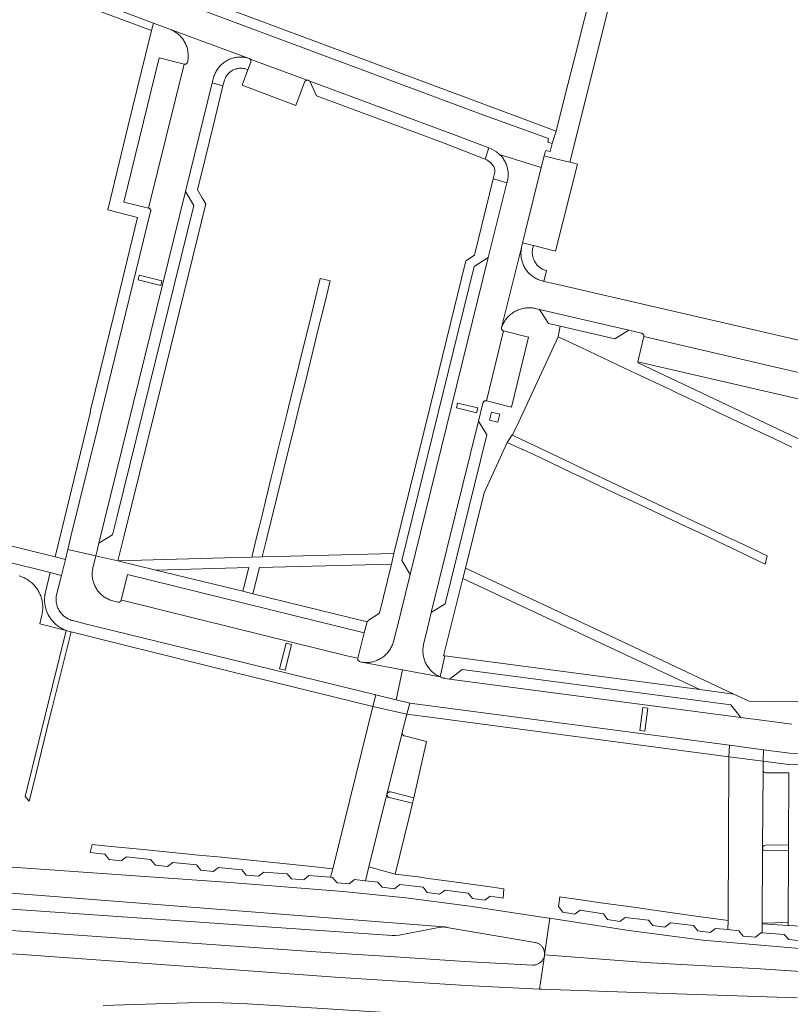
# Model space of a CAD drawing. Extents: x 146402 to 164798, y 455483 to 464134.
# Tile 406 of 575: x 157598 to 157733, y 461591 to 461764. Entities that reach past the tile are written whole.
import ezdxf

# ---------------------------------------------------------------- set-up
doc = ezdxf.new("R2010")
doc.units = 0
doc.header["$LTSCALE"] = 0.2
for name, color, linetype, lineweight in [('B-XX-VH-VERHARDING_ASFALT-GV', 252, 'CONTINUOUS', 18), ('B-XX-VH-VERHARDING_BETONSTRAATSTEEN-GV', 252, 'CONTINUOUS', 18), ('B-XX-VH-VERHARDING_TEGEL-GV', 252, 'CONTINUOUS', 18)]:
    doc.layers.add(name, color=color, linetype=linetype, lineweight=lineweight)

msp = doc.modelspace()

# ---------------------------------------------------------------- linework, layer by layer
at = {"layer": 'B-XX-VH-VERHARDING_ASFALT-GV'}
for points in [[(157592.229, 461611.092), (157672.001, 461604.881), (157672.05, 461604.88), (157672.098, 461604.878), (157672.147, 461604.875), (157672.196, 461604.871), (157672.244, 461604.867), (157672.292, 461604.861), (157672.341, 461604.855), (157672.389, 461604.847), (157672.437, 461604.839), (157672.485, 461604.83), (157672.532, 461604.821), (157672.58, 461604.81), (157688.04, 461602.15), (157688.16, 461602.127), (157688.282, 461602.095), (157688.402, 461602.055), (157688.519, 461602.008), (157688.633, 461601.954), (157688.743, 461601.893), (157688.85, 461601.824), (157688.951, 461601.749), (157689.048, 461601.668), (157689.139, 461601.581), (157689.225, 461601.488), (157689.305, 461601.391), (157689.378, 461601.288), (157689.445, 461601.18), (157689.505, 461601.069), (157689.557, 461600.954), (157689.602, 461600.836), (157689.64, 461600.716), (157689.67, 461600.593), (157689.692, 461600.469), (157689.706, 461600.343), (157689.712, 461600.217), (157689.711, 461600.091), (157689.701, 461599.965), (157690.648, 461606.407), (157690.03, 461606.502), (157676.568, 461608.551), (157665.356, 461609.975), (157654.311, 461611.126), (157634.496, 461612.687), (157596.195, 461615.379)], [(157734.489, 461601.082), (157717.517, 461602.55), (157704.492, 461604.272), (157690.648, 461606.407), (157689.701, 461599.965), (157707.369, 461598.65), (157727.647, 461597.523), (157750.535, 461596.02)], [(157591.51, 461600.468), (157597.963, 461600.039), (157632.942, 461597.532), (157652.929, 461596.047), (157675.881, 461594.596), (157688.822, 461593.982), (157689.68, 461599.819), (157689.659, 461599.723), (157689.627, 461599.602), (157689.586, 461599.482), (157689.538, 461599.365), (157689.483, 461599.252), (157689.42, 461599.142), (157689.351, 461599.036), (157689.275, 461598.935), (157689.193, 461598.839), (157689.105, 461598.748), (157689.012, 461598.663), (157688.913, 461598.585), (157688.81, 461598.512), (157688.702, 461598.446), (157688.59, 461598.388), (157688.475, 461598.336), (157688.356, 461598.292), (157688.236, 461598.255), (157688.113, 461598.226), (157687.988, 461598.205), (157687.863, 461598.192), (157687.736, 461598.187), (157687.61, 461598.19), (157675.7, 461598.81), (157663.463, 461599.64), (157651.22, 461600.39), (157596.065, 461604.277)], [(157750.535, 461596.02), (157727.647, 461597.523), (157707.369, 461598.65), (157689.701, 461599.965), (157689.685, 461599.847), (157689.68, 461599.819), (157688.822, 461593.982), (157689.217, 461593.963), (157704.14, 461593.415), (157734.098, 461592.41)], [(157668.37, 461589.47), (157637.55, 461591.37), (157633.262, 461591.547), (157628.97, 461591.59), (157612.19, 461591.1)]]:
    msp.add_lwpolyline(points, dxfattribs=at)
msp.add_lwpolyline([(157672.001, 461604.881), (157592.229, 461611.092), (157592.041, 461608.31), (157594.438, 461608.137), (157662.93, 461603.39), (157663.547, 461603.371), (157664.16, 461603.44), (157671.42, 461604.83), (157671.468, 461604.839), (157671.516, 461604.847), (157671.564, 461604.854), (157671.612, 461604.861), (157671.661, 461604.866), (157671.709, 461604.871), (157671.758, 461604.875), (157671.806, 461604.878), (157671.855, 461604.88), (157671.904, 461604.881), (157671.952, 461604.881)], close=True, dxfattribs=at)
at = {"layer": 'B-XX-VH-VERHARDING_BETONSTRAATSTEEN-GV'}
for points in [[(157581.896, 461778.251), (157621.056, 461763.569), (157624.172, 461762.402), (157637.823, 461757.391), (157637.881, 461757.366), (157637.936, 461757.334), (157637.986, 461757.295), (157638.031, 461757.251), (157638.042, 461757.237), (157648.024, 461753.565), (157648.033, 461753.566), (157648.043, 461753.566), (157648.052, 461753.567), (157648.061, 461753.567), (157648.07, 461753.567), (157648.08, 461753.566), (157648.089, 461753.566), (157648.098, 461753.566), (157648.107, 461753.565), (157648.117, 461753.564), (157648.126, 461753.563), (157648.135, 461753.562), (157648.144, 461753.561), (157648.153, 461753.559), (157648.163, 461753.558), (157648.172, 461753.556), (157648.181, 461753.554), (157648.19, 461753.552), (157648.199, 461753.55), (157648.208, 461753.547), (157648.217, 461753.545), (157648.225, 461753.542), (157648.234, 461753.539), (157648.243, 461753.536), (157648.522, 461753.421), (157674.373, 461743.788), (157679.926, 461741.708), (157680.238, 461741.592), (157681.272, 461741.011), (157681.774, 461740.544), (157689.111, 461738.23), (157689.621, 461740.284), (157689.737, 461740.751), (157689.936, 461741.22), (157690.677, 461741.023), (157691.033, 461742.476), (157690.313, 461742.667), (157690.413, 461743.345), (157678.403, 461747.65), (157613.733, 461771.831)], [(157791.867, 461694.645), (157691.309, 461717.846), (157689.582, 461718.245), (157689.484, 461718.265), (157689.29, 461718.312), (157689.098, 461718.367), (157688.909, 461718.429), (157688.721, 461718.498), (157688.537, 461718.575), (157688.356, 461718.66), (157688.179, 461718.751), (157688.005, 461718.85), (157687.836, 461718.955), (157687.671, 461719.068), (157687.51, 461719.186), (157687.355, 461719.311), (157687.204, 461719.442), (157687.059, 461719.58), (157686.92, 461719.723), (157686.786, 461719.871), (157686.658, 461720.024), (157686.537, 461720.183), (157686.422, 461720.346), (157686.314, 461720.514), (157686.212, 461720.686), (157686.118, 461720.861), (157686.03, 461721.041), (157685.95, 461721.224), (157685.878, 461721.41), (157685.812, 461721.598), (157685.755, 461721.79), (157685.705, 461721.983), (157685.663, 461722.178), (157685.628, 461722.375), (157685.602, 461722.573), (157685.584, 461722.771), (157685.573, 461722.971), (157685.571, 461723.17), (157685.576, 461723.37), (157685.59, 461723.569), (157685.611, 461723.767), (157685.641, 461723.965), (157685.678, 461724.161), (157682.169, 461710.156), (157682.545, 461711.042), (157682.651, 461711.216), (157682.765, 461711.385), (157682.885, 461711.549), (157683.011, 461711.709), (157683.143, 461711.863), (157683.282, 461712.012), (157683.426, 461712.156), (157683.575, 461712.294), (157683.73, 461712.426), (157683.89, 461712.551), (157684.055, 461712.67), (157684.225, 461712.783), (157684.398, 461712.889), (157684.576, 461712.988), (157684.757, 461713.08), (157684.942, 461713.165), (157685.13, 461713.242), (157685.321, 461713.312), (157685.515, 461713.374), (157685.711, 461713.429), (157685.909, 461713.476), (157686.109, 461713.515), (157686.31, 461713.547), (157686.512, 461713.57), (157686.715, 461713.585), (157686.918, 461713.593), (157687.121, 461713.592), (157687.325, 461713.584), (157687.527, 461713.567), (157687.729, 461713.543), (157687.93, 461713.51), (157688.13, 461713.47), (157688.327, 461713.422), (157688.523, 461713.366), (157688.829, 461713.297), (157704.497, 461709.674), (157706.752, 461709.147), (157706.813, 461709.13), (157706.872, 461709.106), (157706.927, 461709.074), (157706.978, 461709.036), (157707.023, 461708.991), (157707.063, 461708.941), (157707.096, 461708.887), (157707.122, 461708.829), (157707.14, 461708.768), (157707.151, 461708.705), (157707.154, 461708.642), (157707.148, 461708.578), (157707.14, 461708.535), (157737.843, 461701.413)], [(157737.843, 461701.413), (157707.14, 461708.535), (157706.112, 461704.117), (157736.517, 461697.099)], [(157733.121, 461640.488), (157726.955, 461641.293), (157725.464, 461641.491), (157724.167, 461641.655), (157673.001, 461648.39), (157672.228, 461648.526), (157672.143, 461648.546), (157671.951, 461648.596), (157671.76, 461648.654), (157671.572, 461648.72), (157671.387, 461648.794), (157671.358, 461648.806), (157664.793, 461650.036), (157663.626, 461644.739), (157665.792, 461644.208), (157666.039, 461644.176), (157722.183, 461636.794), (157728.174, 461636.007), (157732.728, 461635.408), (157787.122, 461634.642)], [(157596.065, 461604.277), (157651.22, 461600.39), (157663.463, 461599.64), (157675.7, 461598.81), (157687.61, 461598.19), (157687.736, 461598.187), (157687.863, 461598.192), (157687.988, 461598.205), (157688.113, 461598.226), (157688.236, 461598.255), (157688.356, 461598.292), (157688.475, 461598.336), (157688.59, 461598.388), (157688.702, 461598.446), (157688.81, 461598.512), (157688.913, 461598.585), (157689.012, 461598.663), (157689.105, 461598.748), (157689.193, 461598.839), (157689.275, 461598.935), (157689.351, 461599.036), (157689.42, 461599.142), (157689.483, 461599.252), (157689.538, 461599.365), (157689.586, 461599.482), (157689.627, 461599.602), (157689.659, 461599.723), (157689.68, 461599.819), (157689.685, 461599.847), (157689.701, 461599.965), (157689.711, 461600.091), (157689.712, 461600.217), (157689.706, 461600.343), (157689.692, 461600.469), (157689.67, 461600.593), (157689.64, 461600.716), (157689.602, 461600.836), (157689.557, 461600.954), (157689.505, 461601.069), (157689.445, 461601.18), (157689.378, 461601.288), (157689.305, 461601.391), (157689.225, 461601.488), (157689.139, 461601.581), (157689.048, 461601.668), (157688.951, 461601.749), (157688.85, 461601.824), (157688.743, 461601.893), (157688.633, 461601.954), (157688.519, 461602.008), (157688.402, 461602.055), (157688.282, 461602.095), (157688.16, 461602.127), (157688.04, 461602.15), (157672.58, 461604.81), (157672.532, 461604.821), (157672.485, 461604.83), (157672.437, 461604.839), (157672.389, 461604.847), (157672.341, 461604.855), (157672.292, 461604.861), (157672.244, 461604.867), (157672.196, 461604.871), (157672.147, 461604.875), (157672.098, 461604.878), (157672.05, 461604.88), (157672.001, 461604.881), (157671.952, 461604.881), (157671.904, 461604.881), (157671.855, 461604.88), (157671.806, 461604.878), (157671.758, 461604.875), (157671.709, 461604.871), (157671.661, 461604.866), (157671.612, 461604.861), (157671.564, 461604.854), (157671.516, 461604.847), (157671.468, 461604.839), (157671.42, 461604.83), (157664.16, 461603.44), (157663.547, 461603.371), (157662.93, 461603.39), (157594.438, 461608.137)]]:
    msp.add_lwpolyline(points, dxfattribs=at)
for points in [[(157637.823, 461757.391), (157624.172, 461762.402), (157624.273, 461762.357), (157624.451, 461762.269), (157624.627, 461762.174), (157624.798, 461762.073), (157624.965, 461761.964), (157625.128, 461761.849), (157625.285, 461761.728), (157625.438, 461761.6), (157625.585, 461761.467), (157625.727, 461761.327), (157625.864, 461761.182), (157625.994, 461761.031), (157626.118, 461760.876), (157626.236, 461760.715), (157626.348, 461760.55), (157626.452, 461760.381), (157626.55, 461760.207), (157626.641, 461760.03), (157626.724, 461759.849), (157626.8, 461759.665), (157626.869, 461759.479), (157626.93, 461759.289), (157626.984, 461759.097), (157627.029, 461758.903), (157627.067, 461758.708), (157627.097, 461758.511), (157627.119, 461758.313), (157627.133, 461758.115), (157627.14, 461757.916), (157627.138, 461757.716), (157627.128, 461757.518), (157627.11, 461757.319), (157627.084, 461757.122), (157627.051, 461756.926), (157627.009, 461756.731), (157626.999, 461756.695), (157626.977, 461756.637), (157626.947, 461756.582), (157626.911, 461756.531), (157626.868, 461756.485), (157626.82, 461756.445), (157626.767, 461756.412), (157626.71, 461756.385), (157626.651, 461756.366), (157626.589, 461756.355), (157626.527, 461756.352), (157626.464, 461756.356), (157626.403, 461756.369), (157620.188, 461731.098), (157620.218, 461731.09), (157620.276, 461731.068), (157620.33, 461731.039), (157620.381, 461731.003), (157620.426, 461730.961), (157620.466, 461730.913), (157620.499, 461730.861), (157620.525, 461730.804), (157620.543, 461730.745), (157620.554, 461730.684), (157620.557, 461730.622), (157620.552, 461730.561), (157620.539, 461730.5), (157611.81, 461694.8), (157611.212, 461692.371), (157606.542, 461673.445), (157605.987, 461671.139), (157610.9, 461670.046), (157611.14, 461670.992), (157611.453, 461672.256), (157626.678, 461734.036), (157631.358, 461753.077), (157631.6, 461754.06), (157631.658, 461754.249), (157631.723, 461754.436), (157631.796, 461754.62), (157631.876, 461754.802), (157631.964, 461754.979), (157632.059, 461755.153), (157632.16, 461755.323), (157632.269, 461755.489), (157632.384, 461755.65), (157632.505, 461755.807), (157632.633, 461755.958), (157632.766, 461756.104), (157632.906, 461756.245), (157633.051, 461756.38), (157633.201, 461756.509), (157633.356, 461756.632), (157633.517, 461756.748), (157633.681, 461756.858), (157633.85, 461756.961), (157634.024, 461757.057), (157634.201, 461757.147), (157634.381, 461757.229), (157634.564, 461757.303), (157634.751, 461757.37), (157634.94, 461757.43), (157635.131, 461757.481), (157635.324, 461757.526), (157635.519, 461757.562), (157635.715, 461757.59), (157635.912, 461757.611), (157636.109, 461757.623), (157636.307, 461757.628), (157636.505, 461757.624), (157636.703, 461757.612), (157636.9, 461757.593), (157637.096, 461757.565), (157637.291, 461757.53), (157637.484, 461757.487), (157637.676, 461757.436)], [(157636.505, 461757.624), (157636.307, 461757.628), (157636.109, 461757.623), (157635.912, 461757.611), (157635.715, 461757.59), (157635.519, 461757.562), (157635.324, 461757.526), (157635.131, 461757.481), (157634.94, 461757.43), (157634.751, 461757.37), (157634.564, 461757.303), (157634.381, 461757.229), (157634.201, 461757.147), (157634.024, 461757.057), (157633.85, 461756.961), (157633.681, 461756.858), (157633.517, 461756.748), (157633.356, 461756.632), (157633.201, 461756.509), (157633.051, 461756.38), (157632.906, 461756.245), (157632.766, 461756.104), (157632.633, 461755.958), (157632.505, 461755.807), (157632.384, 461755.65), (157632.269, 461755.489), (157632.16, 461755.323), (157632.059, 461755.153), (157631.964, 461754.979), (157631.876, 461754.802), (157631.796, 461754.62), (157631.723, 461754.436), (157631.658, 461754.249), (157631.6, 461754.06), (157631.358, 461753.077), (157633.241, 461752.549), (157633.443, 461753.368), (157633.455, 461753.416), (157633.497, 461753.565), (157633.547, 461753.712), (157633.604, 461753.855), (157633.669, 461753.996), (157633.741, 461754.133), (157633.819, 461754.266), (157633.905, 461754.395), (157633.997, 461754.52), (157634.096, 461754.639), (157634.2, 461754.754), (157634.31, 461754.862), (157634.426, 461754.965), (157634.547, 461755.062), (157634.673, 461755.152), (157634.803, 461755.236), (157634.937, 461755.313), (157635.076, 461755.383), (157635.217, 461755.445), (157635.362, 461755.501), (157635.509, 461755.548), (157635.659, 461755.588), (157635.81, 461755.621), (157635.963, 461755.645), (157636.117, 461755.661), (157636.271, 461755.67), (157636.426, 461755.67), (157636.581, 461755.663), (157636.735, 461755.648), (157636.888, 461755.624), (157637.04, 461755.593), (157637.189, 461755.554), (157637.337, 461755.507), (157637.482, 461755.453), (157637.624, 461755.391), (157638.128, 461756.748), (157638.137, 461756.777), (157638.151, 461756.839), (157638.157, 461756.902), (157638.155, 461756.965), (157638.145, 461757.027), (157638.128, 461757.088), (157638.102, 461757.146), (157638.07, 461757.201), (157638.042, 461757.237), (157638.031, 461757.251), (157637.986, 461757.295), (157637.936, 461757.334), (157637.881, 461757.366), (157637.823, 461757.391), (157637.676, 461757.436), (157637.484, 461757.487), (157637.291, 461757.53), (157637.096, 461757.565), (157636.9, 461757.593), (157636.703, 461757.612)], [(157626.403, 461756.369), (157622.014, 461757.474), (157615.805, 461732.165), (157620.188, 461731.098)], [(157648.024, 461753.565), (157638.042, 461757.237), (157638.07, 461757.201), (157638.102, 461757.146), (157638.128, 461757.088), (157638.145, 461757.027), (157638.155, 461756.965), (157638.157, 461756.902), (157638.151, 461756.839), (157638.137, 461756.777), (157638.128, 461756.748), (157637.624, 461755.391), (157636.618, 461752.676), (157646.042, 461749.095), (157647.577, 461753.244), (157647.581, 461753.253), (157647.584, 461753.261), (157647.588, 461753.269), (157647.593, 461753.277), (157647.597, 461753.286), (157647.601, 461753.294), (157647.606, 461753.302), (157647.61, 461753.31), (157647.615, 461753.317), (157647.62, 461753.325), (157647.625, 461753.333), (157647.63, 461753.34), (157647.636, 461753.348), (157647.641, 461753.355), (157647.647, 461753.363), (157647.652, 461753.37), (157647.658, 461753.377), (157647.664, 461753.384), (157647.67, 461753.391), (157647.676, 461753.398), (157647.683, 461753.404), (157647.689, 461753.411), (157647.696, 461753.417), (157647.702, 461753.424), (157647.709, 461753.43), (157647.716, 461753.436), (157647.723, 461753.442), (157647.73, 461753.448), (157647.737, 461753.453), (157647.744, 461753.459), (157647.752, 461753.465), (157647.759, 461753.47), (157647.767, 461753.475), (157647.774, 461753.48), (157647.782, 461753.485), (157647.79, 461753.49), (157647.798, 461753.495), (157647.806, 461753.499), (157647.814, 461753.504), (157647.822, 461753.508), (157647.83, 461753.512), (157647.839, 461753.516), (157647.847, 461753.52), (157647.852, 461753.522), (157647.855, 461753.524), (157647.864, 461753.527), (157647.872, 461753.531), (157647.881, 461753.534), (157647.889, 461753.537), (157647.898, 461753.54), (157647.907, 461753.543), (157647.916, 461753.545), (157647.925, 461753.548), (157647.933, 461753.55), (157647.942, 461753.552), (157647.951, 461753.554), (157647.96, 461753.556), (157647.969, 461753.558), (157647.978, 461753.56), (157647.988, 461753.561), (157647.997, 461753.562), (157648.006, 461753.563), (157648.015, 461753.564)], [(157674.373, 461743.788), (157648.522, 461753.421), (157649.693, 461750.848), (157671.772, 461742.614), (157679.313, 461739.684), (157679.926, 461741.708)], [(157689.111, 461738.23), (157681.774, 461740.544), (157682.141, 461740.203), (157682.242, 461740.08), (157682.363, 461739.921), (157682.478, 461739.757), (157682.586, 461739.588), (157682.687, 461739.416), (157682.782, 461739.24), (157682.869, 461739.06), (157682.948, 461738.876), (157683.021, 461738.69), (157683.086, 461738.501), (157683.143, 461738.309), (157683.193, 461738.115), (157683.235, 461737.92), (157683.269, 461737.722), (157683.295, 461737.524), (157683.313, 461737.325), (157683.323, 461737.125), (157683.325, 461736.925), (157683.319, 461736.725), (157683.306, 461736.526), (157683.284, 461736.327), (157683.254, 461736.129), (157683.217, 461735.933), (157683.171, 461735.738), (157683.118, 461735.545), (157683.112, 461735.522), (157679.796, 461722.406), (157666.103, 461666.794), (157664.457, 461660.087), (157664.102, 461658.625), (157663.247, 461655.269), (157663.231, 461655.196), (157663.184, 461655.003), (157663.129, 461654.811), (157663.066, 461654.622), (157662.996, 461654.436), (157662.918, 461654.252), (157662.833, 461654.072), (157662.741, 461653.896), (157662.642, 461653.723), (157662.536, 461653.554), (157662.424, 461653.39), (157662.304, 461653.231), (157662.179, 461653.076), (157662.047, 461652.927), (157661.91, 461652.782), (157661.767, 461652.644), (157661.618, 461652.512), (157661.464, 461652.385), (157661.305, 461652.265), (157661.142, 461652.151), (157660.974, 461652.044), (157660.802, 461651.944), (157660.626, 461651.85), (157660.446, 461651.764), (157660.264, 461651.686), (157660.078, 461651.614), (157659.889, 461651.55), (157659.698, 461651.494), (157659.505, 461651.446), (157659.31, 461651.405), (157659.113, 461651.372), (157658.916, 461651.347), (157658.718, 461651.33), (157658.519, 461651.321), (157658.319, 461651.32), (157658.12, 461651.327), (157657.922, 461651.342), (157664.793, 461650.036), (157671.358, 461648.806), (157671.205, 461648.874), (157671.026, 461648.962), (157670.851, 461649.057), (157670.68, 461649.159), (157670.514, 461649.268), (157670.351, 461649.384), (157670.194, 461649.505), (157670.041, 461649.633), (157669.894, 461649.767), (157669.752, 461649.907), (157669.616, 461650.053), (157669.486, 461650.204), (157669.363, 461650.36), (157669.245, 461650.52), (157669.134, 461650.686), (157669.03, 461650.855), (157668.932, 461651.029), (157668.842, 461651.207), (157668.759, 461651.388), (157668.683, 461651.572), (157668.615, 461651.759), (157668.554, 461651.948), (157668.501, 461652.14), (157668.456, 461652.334), (157668.418, 461652.53), (157668.389, 461652.727), (157668.367, 461652.925), (157668.354, 461653.123), (157668.348, 461653.323), (157668.35, 461653.522), (157668.36, 461653.72), (157668.379, 461653.919), (157668.405, 461654.116), (157668.439, 461654.312), (157668.481, 461654.507), (157669.16, 461657.357), (157669.531, 461658.82), (157669.823, 461660.082), (157678.096, 461693.693), (157678.902, 461696.878), (157678.906, 461696.901), (157678.922, 461696.961), (157678.946, 461697.018), (157678.977, 461697.072), (157679.014, 461697.122), (157679.058, 461697.166), (157679.106, 461697.204), (157679.16, 461697.235), (157679.216, 461697.26), (157679.276, 461697.277), (157679.337, 461697.286), (157679.399, 461697.287), (157679.461, 461697.28), (157679.521, 461697.265), (157682.527, 461709.528), (157682.504, 461709.533), (157682.446, 461709.551), (157682.39, 461709.576), (157682.337, 461709.609), (157682.29, 461709.648), (157682.248, 461709.692), (157682.212, 461709.742), (157682.183, 461709.797), (157682.161, 461709.854), (157682.147, 461709.914), (157682.14, 461709.975), (157682.142, 461710.036), (157682.152, 461710.097), (157682.169, 461710.156), (157685.678, 461724.161), (157685.865, 461724.985), (157686.344, 461727.089)], [(157680.238, 461741.592), (157679.926, 461741.708), (157679.313, 461739.684), (157679.571, 461739.584), (157680.29, 461739.07), (157680.804, 461738.392), (157680.969, 461737.837), (157680.987, 461737.431), (157680.694, 461736.238), (157681.131, 461736.1), (157683.112, 461735.522), (157683.118, 461735.545), (157683.171, 461735.738), (157683.217, 461735.933), (157683.254, 461736.129), (157683.284, 461736.327), (157683.306, 461736.526), (157683.319, 461736.725), (157683.325, 461736.925), (157683.323, 461737.125), (157683.313, 461737.325), (157683.295, 461737.524), (157683.269, 461737.722), (157683.235, 461737.92), (157683.193, 461738.115), (157683.143, 461738.309), (157683.086, 461738.501), (157683.021, 461738.69), (157682.948, 461738.876), (157682.869, 461739.06), (157682.782, 461739.24), (157682.687, 461739.416), (157682.586, 461739.588), (157682.478, 461739.757), (157682.363, 461739.921), (157682.242, 461740.08), (157682.141, 461740.203), (157681.774, 461740.544), (157681.272, 461741.011)], [(157691.618, 461739.785), (157689.621, 461740.284), (157689.111, 461738.23), (157686.344, 461727.089), (157685.865, 461724.985), (157687.781, 461724.512), (157691.656, 461723.558), (157695.51, 461738.813), (157694.147, 461739.153)], [(157628.117, 461731.555), (157626.678, 461734.036), (157611.453, 461672.256), (157613.85, 461673.736), (157614.657, 461676.989)], [(157687.781, 461724.512), (157685.865, 461724.985), (157685.678, 461724.161), (157685.641, 461723.965), (157685.611, 461723.767), (157685.59, 461723.569), (157685.576, 461723.37), (157685.571, 461723.17), (157685.573, 461722.971), (157685.584, 461722.771), (157685.602, 461722.573), (157685.628, 461722.375), (157685.663, 461722.178), (157685.705, 461721.983), (157685.755, 461721.79), (157685.812, 461721.598), (157685.878, 461721.41), (157685.95, 461721.224), (157686.03, 461721.041), (157686.118, 461720.861), (157686.212, 461720.686), (157686.314, 461720.514), (157686.422, 461720.346), (157686.537, 461720.183), (157686.658, 461720.024), (157686.786, 461719.871), (157686.92, 461719.723), (157687.059, 461719.58), (157687.204, 461719.442), (157687.355, 461719.311), (157687.51, 461719.186), (157687.671, 461719.068), (157687.836, 461718.955), (157688.005, 461718.85), (157688.179, 461718.751), (157688.356, 461718.66), (157688.537, 461718.575), (157688.721, 461718.498), (157688.909, 461718.429), (157689.098, 461718.367), (157689.29, 461718.312), (157689.484, 461718.265), (157689.582, 461718.245), (157690.08, 461720.125), (157689.923, 461720.167), (157689.769, 461720.217), (157689.617, 461720.274), (157689.468, 461720.339), (157689.322, 461720.411), (157689.181, 461720.49), (157689.043, 461720.576), (157688.909, 461720.668), (157688.781, 461720.768), (157688.657, 461720.873), (157688.539, 461720.984), (157688.426, 461721.101), (157688.32, 461721.223), (157688.219, 461721.351), (157688.125, 461721.483), (157688.037, 461721.62), (157687.957, 461721.761), (157687.883, 461721.905), (157687.816, 461722.054), (157687.757, 461722.205), (157687.706, 461722.359), (157687.662, 461722.515), (157687.626, 461722.673), (157687.597, 461722.833), (157687.577, 461722.994), (157687.565, 461723.156), (157687.56, 461723.319), (157687.563, 461723.481), (157687.575, 461723.643), (157687.595, 461723.804), (157687.622, 461723.964), (157687.657, 461724.122), (157687.691, 461724.248)], [(157666.103, 461666.794), (157679.796, 461722.406), (157677.353, 461720.839), (157664.657, 461669.239)], [(157622.527, 461718.336), (157618.522, 461719.316), (157618.324, 461718.506), (157622.329, 461717.527)], [(157618.324, 461718.506), (157618.522, 461719.316), (157622.527, 461718.336), (157622.329, 461717.527)], [(157704.497, 461709.674), (157688.829, 461713.297), (157690.395, 461710.862), (157692.429, 461710.395), (157702.082, 461708.178)], [(157686.905, 461708.453), (157682.527, 461709.528), (157679.521, 461697.265), (157683.883, 461696.164)], [(157677.97, 461696.039), (157674.44, 461696.865), (157674.239, 461696.007), (157677.77, 461695.181)], [(157674.239, 461696.007), (157674.44, 461696.865), (157677.97, 461696.039), (157677.77, 461695.181)], [(157679.558, 461691.285), (157678.096, 461693.693), (157669.823, 461660.082), (157672.257, 461661.614)], [(157610.9, 461670.046), (157605.987, 461671.139), (157605.57, 461669.408), (157604.868, 461666.617), (157603.974, 461662.955), (157603.954, 461662.78), (157603.942, 461662.604), (157603.937, 461662.429), (157603.941, 461662.252), (157603.953, 461662.077), (157603.973, 461661.902), (157604, 461661.728), (157604.036, 461661.556), (157604.079, 461661.385), (157604.13, 461661.216), (157604.188, 461661.05), (157604.255, 461660.887), (157604.328, 461660.727), (157604.409, 461660.571), (157604.496, 461660.418), (157604.591, 461660.269), (157604.692, 461660.125), (157604.799, 461659.986), (157604.913, 461659.852), (157605.033, 461659.723), (157605.159, 461659.599), (157605.29, 461659.481), (157605.426, 461659.37), (157605.567, 461659.265), (157605.713, 461659.166), (157605.863, 461659.074), (157606.017, 461658.989), (157606.175, 461658.911), (157606.336, 461658.84), (157606.5, 461658.777), (157606.667, 461658.721), (157606.837, 461658.673), (157606.866, 461658.665), (157608.79, 461658.172), (157660.06, 461645.613), (157663.626, 461644.739), (157664.793, 461650.036), (157657.922, 461651.342), (157657.724, 461651.365), (157657.527, 461651.395), (157657.332, 461651.434), (157657.192, 461651.484), (157656.95, 461651.719), (157656.933, 461652.057), (157655.526, 461652.382), (157655.01, 461652.482), (157635.075, 461657.399), (157615.692, 461662.198), (157615.374, 461662.281), (157615.371, 461662.272), (157615.368, 461662.264), (157615.365, 461662.255), (157615.362, 461662.246), (157615.358, 461662.238), (157615.355, 461662.229), (157615.351, 461662.22), (157615.347, 461662.212), (157615.343, 461662.204), (157615.339, 461662.196), (157615.334, 461662.187), (157615.33, 461662.179), (157615.325, 461662.171), (157615.321, 461662.163), (157615.316, 461662.155), (157615.31, 461662.148), (157615.305, 461662.14), (157615.3, 461662.133), (157615.295, 461662.125), (157615.289, 461662.118), (157615.283, 461662.11), (157615.277, 461662.103), (157615.271, 461662.096), (157615.265, 461662.089), (157615.259, 461662.082), (157615.253, 461662.075), (157615.247, 461662.069), (157615.24, 461662.062), (157615.233, 461662.056), (157615.227, 461662.049), (157615.22, 461662.043), (157615.213, 461662.037), (157615.205, 461662.031), (157615.198, 461662.025), (157615.191, 461662.02), (157615.184, 461662.014), (157615.176, 461662.009), (157615.168, 461662.004), (157615.161, 461661.998), (157615.153, 461661.993), (157615.145, 461661.988), (157615.141, 461661.986), (157615.137, 461661.984), (157615.129, 461661.979), (157615.121, 461661.975), (157615.113, 461661.97), (157615.105, 461661.966), (157615.096, 461661.962), (157615.088, 461661.958), (157615.079, 461661.955), (157615.071, 461661.951), (157615.062, 461661.948), (157615.054, 461661.944), (157615.045, 461661.941), (157615.036, 461661.938), (157615.027, 461661.935), (157615.018, 461661.933), (157615.01, 461661.93), (157615.001, 461661.928), (157614.992, 461661.926), (157614.983, 461661.924), (157614.973, 461661.922), (157614.964, 461661.92), (157614.955, 461661.918), (157614.946, 461661.917), (157614.937, 461661.916), (157614.928, 461661.915), (157614.918, 461661.914), (157614.909, 461661.913), (157614.9, 461661.912), (157614.891, 461661.912), (157614.881, 461661.912), (157614.872, 461661.911), (157614.863, 461661.912), (157614.854, 461661.912), (157614.845, 461661.912), (157614.835, 461661.913), (157614.826, 461661.913), (157614.817, 461661.914), (157614.808, 461661.915), (157614.798, 461661.916), (157614.789, 461661.918), (157614.78, 461661.919), (157614.771, 461661.921), (157614.051, 461662.105), (157613.874, 461662.149), (157613.685, 461662.204), (157613.497, 461662.267), (157613.313, 461662.337), (157613.132, 461662.415), (157612.953, 461662.5), (157612.779, 461662.592), (157612.608, 461662.692), (157612.442, 461662.797), (157612.28, 461662.91), (157612.122, 461663.029), (157611.97, 461663.155), (157611.823, 461663.286), (157611.681, 461663.424), (157611.545, 461663.567), (157611.415, 461663.715), (157611.29, 461663.869), (157611.173, 461664.027), (157611.061, 461664.19), (157610.957, 461664.358), (157610.859, 461664.529), (157610.769, 461664.704), (157610.685, 461664.883), (157610.609, 461665.065), (157610.54, 461665.251), (157610.479, 461665.438), (157610.426, 461665.628), (157610.38, 461665.82), (157610.342, 461666.014), (157610.312, 461666.209), (157610.29, 461666.405), (157610.275, 461666.602), (157610.269, 461666.799), (157610.271, 461666.997), (157610.281, 461667.194), (157610.299, 461667.391), (157610.324, 461667.586), (157610.358, 461667.781), (157610.4, 461667.974), (157610.449, 461668.165), (157610.773, 461669.545)], [(157658.027, 461656.533), (157616.484, 461666.784), (157615.374, 461662.281), (157615.692, 461662.198), (157635.075, 461657.399), (157655.01, 461652.482), (157655.526, 461652.382), (157656.933, 461652.057), (157658.044, 461656.529)], [(157643.187, 461650.226), (157644.31, 461654.741), (157645.273, 461654.501), (157644.149, 461649.987)], [(157645.273, 461654.501), (157644.31, 461654.741), (157643.187, 461650.226), (157644.149, 461649.987)], [(157722.447, 461643.912), (157675.272, 461650.099), (157673.001, 461648.39), (157724.167, 461641.655)], [(157663.626, 461644.739), (157660.06, 461645.613), (157659.565, 461643.618), (157665.526, 461642.23), (157666.039, 461644.176), (157665.792, 461644.208)], [(157665.526, 461642.23), (157659.565, 461643.618), (157652.511, 461615.105), (157652.138, 461613.599), (157652.478, 461613.57), (157653.266, 461612.656), (157655.419, 461612.448), (157656.342, 461613.187), (157658.275, 461612.989), (157658.868, 461615.417), (157662.036, 461628.224), (157664.718, 461638.939), (157664.726, 461639.002), (157664.733, 461639.035)], [(157706.441, 461639.361), (157706.945, 461643.401), (157707.828, 461643.291), (157707.324, 461639.251)], [(157707.828, 461643.291), (157706.945, 461643.401), (157706.441, 461639.361), (157707.324, 461639.251)], [(157664.718, 461638.876), (157664.718, 461638.939), (157662.036, 461628.224), (157658.868, 461615.417), (157663.455, 461614.176), (157665.958, 461624.163), (157666.517, 461626.605), (157662.422, 461627.617), (157662.361, 461627.635), (157662.303, 461627.661), (157662.249, 461627.694), (157662.199, 461627.733), (157662.155, 461627.778), (157662.117, 461627.829), (157662.085, 461627.884), (157662.061, 461627.942), (157662.044, 461628.003), (157662.035, 461628.066), (157662.034, 461628.129), (157662.04, 461628.192), (157662.055, 461628.254), (157662.078, 461628.313), (157662.107, 461628.369), (157662.144, 461628.421), (157662.186, 461628.468), (157662.235, 461628.509), (157662.288, 461628.543), (157662.345, 461628.571), (157662.405, 461628.592), (157662.467, 461628.604), (157662.53, 461628.609), (157662.593, 461628.606), (157662.656, 461628.594), (157666.74, 461627.577), (157668.998, 461637.441), (157665.099, 461638.424), (157665.039, 461638.443), (157664.981, 461638.469), (157664.927, 461638.502), (157664.878, 461638.542), (157664.835, 461638.588), (157664.797, 461638.639), (157664.766, 461638.694), (157664.742, 461638.752), (157664.726, 461638.813)], [(157728.123, 461633.977), (157722.085, 461634.775), (157721.933, 461605.994), (157721.924, 461604.41), (157723.819, 461604.212), (157724.604, 461603.284), (157726.771, 461603.077), (157727.675, 461603.843), (157727.926, 461603.825), (157727.957, 461605.434), (157727.951, 461605.573), (157728.006, 461618.696), (157728.006, 461618.75), (157728.006, 461618.806), (157728.118, 461632.253), (157728.105, 461632.363), (157728.12, 461632.472)], [(157728.293, 461632), (157728.118, 461632.253), (157728.006, 461618.806), (157728.18, 461619.125), (157728.525, 461619.237), (157732.554, 461619.298), (157732.619, 461631.938), (157728.592, 461631.925)], [(157662.593, 461628.606), (157662.53, 461628.609), (157662.467, 461628.604), (157662.405, 461628.592), (157662.345, 461628.571), (157662.288, 461628.543), (157662.235, 461628.509), (157662.186, 461628.468), (157662.144, 461628.421), (157662.107, 461628.369), (157662.078, 461628.313), (157662.055, 461628.254), (157662.04, 461628.192), (157662.034, 461628.129), (157662.035, 461628.066), (157662.044, 461628.003), (157662.061, 461627.942), (157662.085, 461627.884), (157662.117, 461627.829), (157662.155, 461627.778), (157662.199, 461627.733), (157662.249, 461627.694), (157662.303, 461627.661), (157662.361, 461627.635), (157662.422, 461627.617), (157666.517, 461626.605), (157666.74, 461627.577), (157662.656, 461628.594)], [(157732.561, 461618.29), (157732.554, 461619.298), (157728.525, 461619.237), (157728.18, 461619.125), (157728.006, 461618.806), (157728.006, 461618.75), (157728.006, 461618.696), (157728.177, 461618.374), (157728.523, 461618.259)], [(157728.177, 461618.374), (157728.006, 461618.696), (157727.951, 461605.573), (157732.49, 461605.641), (157732.561, 461618.29), (157728.523, 461618.259)], [(157732.488, 461605.141), (157732.49, 461605.641), (157727.951, 461605.573), (157727.957, 461605.434)]]:
    msp.add_lwpolyline(points, close=True, dxfattribs=at)
at = {"layer": 'B-XX-VH-VERHARDING_TEGEL-GV'}
for points in [[(157698.383, 461770.9), (157695.029, 461757.599), (157693.181, 461750.268), (157691.759, 461744.627), (157691.033, 461742.476), (157690.677, 461741.023), (157689.936, 461741.22), (157689.737, 461740.751), (157689.621, 461740.284), (157691.618, 461739.785), (157694.147, 461739.153), (157725.566, 461864.9)], [(157610.246, 461766.171), (157620.688, 461762.271), (157621.056, 461763.569), (157581.896, 461778.251)], [(157613.733, 461771.831), (157678.403, 461747.65), (157690.413, 461743.345), (157690.313, 461742.667), (157691.033, 461742.476), (157691.759, 461744.627), (157685.025, 461747.13), (157616.816, 461772.6)], [(157735.079, 461690.229), (157706.137, 461703.911), (157706.112, 461704.117), (157707.14, 461708.535), (157707.148, 461708.578), (157707.154, 461708.642), (157707.151, 461708.705), (157707.14, 461708.768), (157707.122, 461708.829), (157707.096, 461708.887), (157707.063, 461708.941), (157707.023, 461708.991), (157706.978, 461709.036), (157706.927, 461709.074), (157706.872, 461709.106), (157706.813, 461709.13), (157706.752, 461709.147), (157704.497, 461709.674), (157702.082, 461708.178), (157692.429, 461710.395), (157692.104, 461708.513), (157694.478, 461707.4), (157696.249, 461706.559), (157702.408, 461703.656), (157703.992, 461702.906), (157705.481, 461702.2), (157711.63, 461699.29), (157713.271, 461698.514), (157714.703, 461697.837), (157720.857, 461694.923), (157722.591, 461694.101), (157723.927, 461693.467), (157730.076, 461690.57), (157731.666, 461689.812), (157733.138, 461689.111)], [(157597.44, 461666.522), (157597.644, 461666.459), (157597.847, 461666.387), (157598.047, 461666.309), (157598.243, 461666.223), (157598.436, 461666.129), (157598.626, 461666.029), (157598.812, 461665.922), (157598.994, 461665.807), (157599.171, 461665.686), (157599.343, 461665.559), (157599.511, 461665.425), (157599.674, 461665.285), (157599.831, 461665.139), (157599.983, 461664.987), (157600.129, 461664.83), (157600.269, 461664.667), (157600.403, 461664.5), (157600.53, 461664.327), (157600.651, 461664.15), (157600.766, 461663.968), (157600.873, 461663.782), (157600.974, 461663.593), (157601.067, 461663.4), (157601.153, 461663.203), (157601.232, 461663.003), (157601.303, 461662.801), (157601.367, 461662.596), (157601.422, 461662.389), (157601.471, 461662.18), (157601.511, 461661.969), (157601.543, 461661.757), (157601.568, 461661.543), (157601.585, 461661.33), (157601.593, 461661.115), (157601.594, 461660.9), (157601.586, 461660.686), (157601.571, 461660.472), (157601.547, 461660.259), (157601.516, 461660.046), (157601.477, 461659.835), (157601.43, 461659.626), (157601.052, 461658.1), (157605.724, 461656.92), (157605.746, 461656.92), (157605.253, 461657.123), (157605.213, 461657.142), (157605.174, 461657.161), (157605.134, 461657.18), (157605.095, 461657.2), (157604.957, 461657.27), (157604.747, 461657.387), (157604.546, 461657.51), (157604.344, 461657.646), (157604.137, 461657.799), (157603.909, 461657.985), (157603.567, 461658.304), (157603.337, 461658.551), (157603.161, 461658.762), (157603.119, 461658.815), (157603.077, 461658.87), (157603.036, 461658.924), (157602.996, 461658.979), (157602.835, 461659.214), (157602.712, 461659.413), (157602.556, 461659.693), (157602.357, 461660.119), (157602.213, 461660.498), (157602.122, 461660.796), (157602.011, 461661.271), (157601.953, 461661.643), (157601.943, 461661.732), (157601.934, 461661.821), (157601.927, 461661.91), (157601.921, 461661.999), (157601.916, 461662.095), (157601.913, 461662.192), (157601.912, 461662.288), (157601.912, 461662.385), (157601.914, 461662.482), (157601.917, 461662.578), (157601.922, 461662.675), (157601.928, 461662.772), (157601.936, 461662.868), (157601.946, 461662.964), (157601.957, 461663.06), (157601.97, 461663.155), (157601.985, 461663.25), (157602.001, 461663.345), (157602.019, 461663.44), (157602.916, 461667.104), (157587.019, 461671.069)], [(157755.583, 461644.094), (157725.659, 461644.514), (157722.966, 461645.778), (157716.96, 461646.592), (157672.193, 461652.482), (157671.358, 461648.806), (157671.387, 461648.794), (157671.572, 461648.72), (157671.76, 461648.654), (157671.951, 461648.596), (157672.143, 461648.546), (157672.228, 461648.526), (157673.001, 461648.39), (157675.272, 461650.099), (157722.447, 461643.912), (157724.167, 461641.655), (157725.464, 461641.491), (157726.955, 461641.293), (157733.121, 461640.488)], [(157735.66, 461604.937), (157732.666, 461605.13), (157732.488, 461605.141), (157727.957, 461605.434), (157727.926, 461603.825), (157731.79, 461603.551), (157732.6, 461602.658), (157734.747, 461602.452)]]:
    msp.add_lwpolyline(points, dxfattribs=at)
for points in [[(157624.172, 461762.402), (157621.056, 461763.569), (157620.688, 461762.271), (157619.65, 461758.047), (157616.616, 461745.638), (157613.004, 461730.8), (157618.258, 461729.478), (157614.23, 461712.99), (157609.961, 461695.617), (157609.947, 461695.077), (157603.755, 461669.868), (157605.57, 461669.408), (157605.987, 461671.139), (157606.542, 461673.445), (157611.212, 461692.371), (157611.81, 461694.8), (157620.539, 461730.5), (157620.552, 461730.561), (157620.557, 461730.622), (157620.554, 461730.684), (157620.543, 461730.745), (157620.525, 461730.804), (157620.499, 461730.861), (157620.466, 461730.913), (157620.426, 461730.961), (157620.381, 461731.003), (157620.33, 461731.039), (157620.276, 461731.068), (157620.218, 461731.09), (157620.188, 461731.098), (157615.805, 461732.165), (157622.014, 461757.474), (157626.403, 461756.369), (157626.464, 461756.356), (157626.527, 461756.352), (157626.589, 461756.355), (157626.651, 461756.366), (157626.71, 461756.385), (157626.767, 461756.412), (157626.82, 461756.445), (157626.868, 461756.485), (157626.911, 461756.531), (157626.947, 461756.582), (157626.977, 461756.637), (157626.999, 461756.695), (157627.009, 461756.731), (157627.051, 461756.926), (157627.084, 461757.122), (157627.11, 461757.319), (157627.128, 461757.518), (157627.138, 461757.716), (157627.14, 461757.916), (157627.133, 461758.115), (157627.119, 461758.313), (157627.097, 461758.511), (157627.067, 461758.708), (157627.029, 461758.903), (157626.984, 461759.097), (157626.93, 461759.289), (157626.869, 461759.479), (157626.8, 461759.665), (157626.724, 461759.849), (157626.641, 461760.03), (157626.55, 461760.207), (157626.452, 461760.381), (157626.348, 461760.55), (157626.236, 461760.715), (157626.118, 461760.876), (157625.994, 461761.031), (157625.864, 461761.182), (157625.727, 461761.327), (157625.585, 461761.467), (157625.438, 461761.6), (157625.285, 461761.728), (157625.128, 461761.849), (157624.965, 461761.964), (157624.798, 461762.073), (157624.627, 461762.174), (157624.451, 461762.269), (157624.273, 461762.357)], [(157633.241, 461752.549), (157631.358, 461753.077), (157626.678, 461734.036), (157628.117, 461731.555), (157614.657, 461676.989), (157613.85, 461673.736), (157611.453, 461672.256), (157611.14, 461670.992), (157610.9, 461670.046), (157610.938, 461670.038), (157611.635, 461669.883), (157614.792, 461669.182), (157615.944, 461673.838), (157622.486, 461700.362), (157630.205, 461731.853), (157629.653, 461732.795), (157628.762, 461734.316), (157630.206, 461740.197), (157631.514, 461745.52)], [(157681.131, 461736.1), (157680.694, 461736.238), (157677.408, 461722.842), (157675.88, 461721.841), (157675.76, 461721.354), (157669.777, 461696.964), (157663.262, 461670.451), (157663.269, 461670.451), (157662.831, 461668.606), (157662.846, 461668.606), (157660.737, 461660.001), (157658.712, 461658.709), (157658.646, 461658.443), (157658.546, 461658.467), (157658.027, 461656.533), (157658.044, 461656.529), (157656.933, 461652.057), (157656.95, 461651.719), (157657.192, 461651.484), (157657.332, 461651.434), (157657.527, 461651.395), (157657.724, 461651.365), (157657.922, 461651.342), (157658.12, 461651.327), (157658.319, 461651.32), (157658.519, 461651.321), (157658.718, 461651.33), (157658.916, 461651.347), (157659.113, 461651.372), (157659.31, 461651.405), (157659.505, 461651.446), (157659.698, 461651.494), (157659.889, 461651.55), (157660.078, 461651.614), (157660.264, 461651.686), (157660.446, 461651.764), (157660.626, 461651.85), (157660.802, 461651.944), (157660.974, 461652.044), (157661.142, 461652.151), (157661.305, 461652.265), (157661.464, 461652.385), (157661.618, 461652.512), (157661.767, 461652.644), (157661.91, 461652.782), (157662.047, 461652.927), (157662.179, 461653.076), (157662.304, 461653.231), (157662.424, 461653.39), (157662.536, 461653.554), (157662.642, 461653.723), (157662.741, 461653.896), (157662.833, 461654.072), (157662.918, 461654.252), (157662.996, 461654.436), (157663.066, 461654.622), (157663.129, 461654.811), (157663.184, 461655.003), (157663.231, 461655.196), (157663.247, 461655.269), (157664.102, 461658.625), (157664.457, 461660.087), (157666.103, 461666.794), (157664.657, 461669.239), (157677.353, 461720.839), (157679.796, 461722.406), (157683.112, 461735.522)], [(157651.387, 461718.501), (157650.335, 461718.762), (157649.322, 461714.629), (157648.779, 461712.414), (157648.193, 461710.026), (157647.16, 461705.891), (157646.621, 461703.676), (157646.04, 461701.287), (157645.01, 461697.168), (157644.473, 461694.952), (157643.895, 461692.563), (157642.843, 461688.39), (157642.301, 461686.173), (157641.718, 461683.786), (157640.711, 461679.67), (157640.17, 461677.451), (157639.588, 461675.064), (157639.086, 461673.033), (157638.338, 461670.034), (157638.344, 461669.832), (157640.205, 461669.879), (157640.196, 461670.082), (157640.952, 461673.157), (157643.462, 461683.375), (157644.582, 461687.982), (157645.619, 461692.121), (157646.735, 461696.727), (157647.767, 461700.862), (157648.901, 461705.463), (157649.907, 461709.602), (157651.049, 461714.201), (157652.074, 461718.331)], [(157687.121, 461713.592), (157686.918, 461713.593), (157686.715, 461713.585), (157686.512, 461713.57), (157686.31, 461713.547), (157686.109, 461713.515), (157685.909, 461713.476), (157685.711, 461713.429), (157685.515, 461713.374), (157685.321, 461713.312), (157685.13, 461713.242), (157684.942, 461713.165), (157684.757, 461713.08), (157684.576, 461712.988), (157684.398, 461712.889), (157684.225, 461712.783), (157684.055, 461712.67), (157683.89, 461712.551), (157683.73, 461712.426), (157683.575, 461712.294), (157683.426, 461712.156), (157683.282, 461712.012), (157683.143, 461711.863), (157683.011, 461711.709), (157682.885, 461711.549), (157682.765, 461711.385), (157682.651, 461711.216), (157682.545, 461711.042), (157682.169, 461710.156), (157682.152, 461710.097), (157682.142, 461710.036), (157682.14, 461709.975), (157682.147, 461709.914), (157682.161, 461709.854), (157682.183, 461709.797), (157682.212, 461709.742), (157682.248, 461709.692), (157682.29, 461709.648), (157682.337, 461709.609), (157682.39, 461709.576), (157682.446, 461709.551), (157682.504, 461709.533), (157682.527, 461709.528), (157686.905, 461708.453), (157683.883, 461696.164), (157679.521, 461697.265), (157679.461, 461697.28), (157679.399, 461697.287), (157679.337, 461697.286), (157679.276, 461697.277), (157679.216, 461697.26), (157679.16, 461697.235), (157679.106, 461697.204), (157679.058, 461697.166), (157679.014, 461697.122), (157678.977, 461697.072), (157678.946, 461697.018), (157678.922, 461696.961), (157678.906, 461696.901), (157678.902, 461696.878), (157678.096, 461693.693), (157679.558, 461691.285), (157672.257, 461661.614), (157669.823, 461660.082), (157669.531, 461658.82), (157669.16, 461657.357), (157668.481, 461654.507), (157668.439, 461654.312), (157668.405, 461654.116), (157668.379, 461653.919), (157668.36, 461653.72), (157668.35, 461653.522), (157668.348, 461653.323), (157668.354, 461653.123), (157668.367, 461652.925), (157668.389, 461652.727), (157668.418, 461652.53), (157668.456, 461652.334), (157668.501, 461652.14), (157668.554, 461651.948), (157668.615, 461651.759), (157668.683, 461651.572), (157668.759, 461651.388), (157668.842, 461651.207), (157668.932, 461651.029), (157669.03, 461650.855), (157669.134, 461650.686), (157669.245, 461650.52), (157669.363, 461650.36), (157669.486, 461650.204), (157669.616, 461650.053), (157669.752, 461649.907), (157669.894, 461649.767), (157670.041, 461649.633), (157670.194, 461649.505), (157670.351, 461649.384), (157670.514, 461649.268), (157670.68, 461649.159), (157670.851, 461649.057), (157671.026, 461648.962), (157671.205, 461648.874), (157671.358, 461648.806), (157672.193, 461652.482), (157671.991, 461652.509), (157675.376, 461666.062), (157675.828, 461667.857), (157679.087, 461681.133), (157681.914, 461687.247), (157683.143, 461689.928), (157684.01, 461691.266), (157684.084, 461691.231), (157684.112, 461691.275), (157685.209, 461693.581), (157692.104, 461708.513), (157692.429, 461710.395), (157690.395, 461710.862), (157688.829, 461713.297), (157688.523, 461713.366), (157688.327, 461713.422), (157688.13, 461713.47), (157687.93, 461713.51), (157687.729, 461713.543), (157687.527, 461713.567), (157687.325, 461713.584)], [(157680.064, 461693.843), (157680.417, 461695.288), (157681.863, 461694.934), (157681.5, 461693.495)], [(157684.084, 461691.231), (157684.01, 461691.266), (157683.143, 461689.928), (157685.832, 461688.696), (157685.858, 461688.684), (157685.884, 461688.74), (157688.941, 461687.324), (157694.52, 461684.645), (157696.443, 461683.74), (157698.366, 461682.834), (157702.951, 461680.671), (157705.278, 461679.576), (157707.606, 461678.48), (157712.196, 461676.322), (157714.522, 461675.224), (157716.848, 461674.125), (157721.372, 461671.955), (157723.696, 461670.852), (157726.02, 461669.75), (157728.467, 461668.58), (157728.811, 461670.076), (157723.531, 461672.551), (157721.936, 461673.295), (157706.564, 461680.551), (157703.521, 461681.989), (157695.644, 461685.735), (157694.314, 461686.367), (157685.563, 461690.529)], [(157589.506, 461673.397), (157567.681, 461678.812), (157566.293, 461677.896), (157564.439, 461676.641), (157566.025, 461674.278), (157568.216, 461675.739), (157587.019, 461671.069), (157602.916, 461667.104), (157604.868, 461666.617), (157605.57, 461669.408), (157603.755, 461669.868)], [(157610.938, 461670.038), (157610.9, 461670.046), (157610.773, 461669.545), (157610.449, 461668.165), (157610.4, 461667.974), (157610.358, 461667.781), (157610.324, 461667.586), (157610.299, 461667.391), (157610.281, 461667.194), (157610.271, 461666.997), (157610.269, 461666.799), (157610.275, 461666.602), (157610.29, 461666.405), (157610.312, 461666.209), (157610.342, 461666.014), (157610.38, 461665.82), (157610.426, 461665.628), (157610.479, 461665.438), (157610.54, 461665.251), (157610.609, 461665.065), (157610.685, 461664.883), (157610.769, 461664.704), (157610.859, 461664.529), (157610.957, 461664.358), (157611.061, 461664.19), (157611.173, 461664.027), (157611.29, 461663.869), (157611.415, 461663.715), (157611.545, 461663.567), (157611.681, 461663.424), (157611.823, 461663.286), (157611.97, 461663.155), (157612.122, 461663.029), (157612.28, 461662.91), (157612.442, 461662.797), (157612.608, 461662.692), (157612.779, 461662.592), (157612.953, 461662.5), (157613.132, 461662.415), (157613.313, 461662.337), (157613.497, 461662.267), (157613.685, 461662.204), (157613.874, 461662.149), (157614.051, 461662.105), (157614.771, 461661.921), (157614.78, 461661.919), (157614.789, 461661.918), (157614.798, 461661.916), (157614.808, 461661.915), (157614.817, 461661.914), (157614.826, 461661.913), (157614.835, 461661.913), (157614.845, 461661.912), (157614.854, 461661.912), (157614.863, 461661.912), (157614.872, 461661.911), (157614.881, 461661.912), (157614.891, 461661.912), (157614.9, 461661.912), (157614.909, 461661.913), (157614.918, 461661.914), (157614.928, 461661.915), (157614.937, 461661.916), (157614.946, 461661.917), (157614.955, 461661.918), (157614.964, 461661.92), (157614.973, 461661.922), (157614.983, 461661.924), (157614.992, 461661.926), (157615.001, 461661.928), (157615.01, 461661.93), (157615.018, 461661.933), (157615.027, 461661.935), (157615.036, 461661.938), (157615.045, 461661.941), (157615.054, 461661.944), (157615.062, 461661.948), (157615.071, 461661.951), (157615.079, 461661.955), (157615.088, 461661.958), (157615.096, 461661.962), (157615.105, 461661.966), (157615.113, 461661.97), (157615.121, 461661.975), (157615.129, 461661.979), (157615.137, 461661.984), (157615.141, 461661.986), (157615.145, 461661.988), (157615.153, 461661.993), (157615.161, 461661.998), (157615.168, 461662.004), (157615.176, 461662.009), (157615.184, 461662.014), (157615.191, 461662.02), (157615.198, 461662.025), (157615.205, 461662.031), (157615.213, 461662.037), (157615.22, 461662.043), (157615.227, 461662.049), (157615.233, 461662.056), (157615.24, 461662.062), (157615.247, 461662.069), (157615.253, 461662.075), (157615.259, 461662.082), (157615.265, 461662.089), (157615.271, 461662.096), (157615.277, 461662.103), (157615.283, 461662.11), (157615.289, 461662.118), (157615.295, 461662.125), (157615.3, 461662.133), (157615.305, 461662.14), (157615.31, 461662.148), (157615.316, 461662.155), (157615.321, 461662.163), (157615.325, 461662.171), (157615.33, 461662.179), (157615.334, 461662.187), (157615.339, 461662.196), (157615.343, 461662.204), (157615.347, 461662.212), (157615.351, 461662.22), (157615.355, 461662.229), (157615.358, 461662.238), (157615.362, 461662.246), (157615.365, 461662.255), (157615.368, 461662.264), (157615.371, 461662.272), (157615.374, 461662.281), (157616.484, 461666.784), (157658.027, 461656.533), (157658.546, 461658.467), (157638.477, 461663.37), (157636.699, 461663.83), (157621.448, 461667.552), (157614.792, 461669.182), (157611.635, 461669.883)], [(157662.831, 461668.606), (157663.269, 461670.451), (157663.262, 461670.451), (157649.553, 461670.091), (157642.822, 461669.952), (157640.205, 461669.879), (157638.344, 461669.832), (157635.73, 461669.743), (157629.248, 461669.576), (157614.792, 461669.182), (157621.448, 461667.552), (157637.758, 461667.993), (157636.699, 461663.83), (157638.477, 461663.37), (157639.656, 461668.025)], [(157698.357, 461657.335), (157675.828, 461667.857), (157675.376, 461666.062), (157716.96, 461646.592), (157722.966, 461645.778)], [(157604.868, 461666.617), (157602.916, 461667.104), (157602.019, 461663.44), (157602.001, 461663.345), (157601.985, 461663.25), (157601.97, 461663.155), (157601.957, 461663.06), (157601.946, 461662.964), (157601.936, 461662.868), (157601.928, 461662.772), (157601.922, 461662.675), (157601.917, 461662.578), (157601.914, 461662.482), (157601.912, 461662.385), (157601.912, 461662.288), (157601.913, 461662.192), (157601.916, 461662.095), (157601.921, 461661.999), (157601.927, 461661.91), (157601.934, 461661.821), (157601.943, 461661.732), (157601.953, 461661.643), (157602.011, 461661.271), (157602.122, 461660.796), (157602.213, 461660.498), (157602.357, 461660.119), (157602.556, 461659.693), (157602.712, 461659.413), (157602.835, 461659.214), (157602.996, 461658.979), (157603.036, 461658.924), (157603.077, 461658.87), (157603.119, 461658.815), (157603.161, 461658.762), (157603.337, 461658.551), (157603.567, 461658.304), (157603.909, 461657.985), (157604.137, 461657.799), (157604.344, 461657.646), (157604.546, 461657.51), (157604.747, 461657.387), (157604.957, 461657.27), (157605.095, 461657.2), (157605.134, 461657.18), (157605.174, 461657.161), (157605.213, 461657.142), (157605.253, 461657.123), (157605.746, 461656.92), (157606.424, 461656.713), (157606.555, 461656.68), (157631.02, 461650.635), (157659.565, 461643.618), (157660.06, 461645.613), (157608.79, 461658.172), (157606.866, 461658.665), (157606.837, 461658.673), (157606.667, 461658.721), (157606.5, 461658.777), (157606.336, 461658.84), (157606.175, 461658.911), (157606.017, 461658.989), (157605.863, 461659.074), (157605.713, 461659.166), (157605.567, 461659.265), (157605.426, 461659.37), (157605.29, 461659.481), (157605.159, 461659.599), (157605.033, 461659.723), (157604.913, 461659.852), (157604.799, 461659.986), (157604.692, 461660.125), (157604.591, 461660.269), (157604.496, 461660.418), (157604.409, 461660.571), (157604.328, 461660.727), (157604.255, 461660.887), (157604.188, 461661.05), (157604.13, 461661.216), (157604.079, 461661.385), (157604.036, 461661.556), (157604, 461661.728), (157603.973, 461661.902), (157603.953, 461662.077), (157603.941, 461662.252), (157603.937, 461662.429), (157603.942, 461662.604), (157603.954, 461662.78), (157603.974, 461662.955)], [(157606.424, 461656.713), (157605.746, 461656.92), (157605.724, 461656.92), (157598.531, 461627.764), (157599.228, 461626.961), (157599.966, 461629.982), (157602.798, 461641.569), (157603.184, 461643.122), (157606.555, 461656.68)], [(157722.183, 461636.794), (157666.039, 461644.176), (157665.526, 461642.23), (157670.054, 461641.635), (157696.895, 461638.105), (157722.085, 461634.775)], [(157728.174, 461636.007), (157722.183, 461636.794), (157722.085, 461634.775), (157728.123, 461633.977)], [(157732.728, 461635.408), (157728.174, 461636.007), (157728.123, 461633.977), (157732.568, 461633.389), (157770.336, 461632.871), (157787.146, 461632.643), (157787.122, 461634.642)], [(157612.451, 461619.15), (157610.24, 461619.376), (157609.909, 461617.929), (157612.511, 461617.635), (157613.266, 461616.71), (157615.338, 461616.479), (157616.278, 461617.223), (157620.536, 461616.715), (157621.395, 461615.721), (157623.526, 461615.483), (157624.463, 461616.209), (157628.577, 461615.772), (157629.347, 461614.854), (157631.504, 461614.618), (157632.429, 461615.348), (157636.541, 461614.911), (157637.311, 461613.992), (157639.491, 461613.78), (157640.422, 461614.487), (157644.497, 461614.23), (157645.289, 461613.329), (157647.453, 461613.15), (157648.347, 461613.922), (157652.138, 461613.599), (157652.511, 461615.105), (157649.419, 461615.455), (157643.212, 461616.081), (157639.167, 461616.491), (157632.96, 461617.113), (157628.917, 461617.514), (157622.706, 461618.131), (157618.654, 461618.546)], [(157663.455, 461614.176), (157658.868, 461615.417), (157658.275, 461612.989), (157660.439, 461612.768), (157661.213, 461611.847), (157663.366, 461611.581), (157664.316, 461612.323), (157668.377, 461611.864), (157669.124, 461610.905), (157671.275, 461610.627), (157672.232, 461611.337), (157676.327, 461610.795), (157677.065, 461609.85), (157679.203, 461609.562), (157680.165, 461610.26), (157682.469, 461609.929), (157682.55, 461611.603), (157679.323, 461612.043), (157675.468, 461612.572), (157672.519, 461612.971), (157669.293, 461613.408), (157667.508, 461613.655)], [(157692.72, 461610.118), (157692.424, 461610.161), (157692.172, 461608.451), (157692.897, 461607.484), (157695.036, 461607.135), (157695.992, 461607.821), (157700.054, 461607.191), (157700.76, 461606.198), (157702.914, 461605.847), (157703.863, 461606.557), (157707.942, 461606.063), (157708.704, 461605.133), (157710.848, 461604.865), (157711.801, 461605.584), (157715.881, 461605.119), (157716.631, 461604.186), (157718.801, 461603.89), (157719.74, 461604.639), (157721.924, 461604.41), (157721.933, 461605.994), (157715.877, 461606.811), (157709.705, 461607.689), (157705.813, 461608.31), (157699.615, 461609.103), (157695.67, 461609.698)]]:
    msp.add_lwpolyline(points, close=True, dxfattribs=at)

doc.saveas('drawing.dxf')
